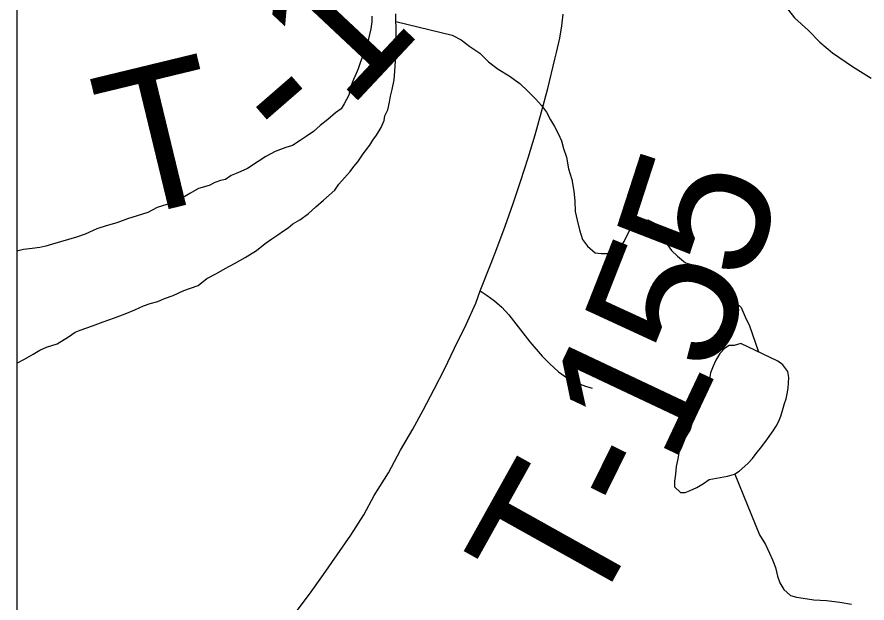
# Model space of a CAD drawing. Extents: x 103424 to 290657, y 38711 to 110967.
# Drawn here: x 214246.3526 to 214246.5195, y 40209.8329 to 40209.9479 of the extents above; entities that cross this region are included whole.
import ezdxf

# ---------------------------------------------------------------- set-up
doc = ezdxf.new("R2010")
doc.units = 0
for name, color, linetype in [('GM_X_Corporation', 7, 'Continuous'), ('GM_X_Major_River', 7, 'Continuous'), ('GM_X_Minor_Lake', 7, 'Continuous'), ('GM_X_Minor_River', 7, 'Continuous'), ('GM_X_Township_Road', 7, 'Continuous'), ('GM_X_Township_Road_Text', 7, 'Continuous')]:
    doc.layers.add(name, color=color, linetype=linetype)

msp = doc.modelspace()

# ---------------------------------------------------------------- linework, layer by layer
at = {"layer": 'GM_X_Corporation'}
msp.add_lwpolyline([(214246.35258257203, 40213.7430239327), (214246.35258257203, 40208.30124814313), (214253.15258257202, 40208.30124814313), (214253.15258257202, 40215.101248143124), (214247.88424966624, 40215.101248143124), (214247.88593276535, 40214.684846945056), (214247.88620550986, 40214.66416470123), (214247.88630183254, 40214.63438243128), (214247.88525482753, 40214.01696427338), (214247.88494414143, 40213.98106152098), (214247.88094563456, 40213.75762305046), (214247.63273221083, 40213.75745588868), (214247.49304072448, 40213.75527073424), (214246.50861565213, 40213.74675837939)], close=True, dxfattribs=at)
msp.add_lwpolyline([(214246.35258257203, 40211.33099807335), (214246.35258257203, 40208.71735243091), (214246.8483090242, 40208.729749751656), (214247.62572458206, 40208.749186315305), (214247.9063815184, 40208.75596682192), (214247.90393182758, 40209.015628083), (214247.8993818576, 40209.49789008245), (214247.8937867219, 40210.069173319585), (214247.8887916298, 40210.607824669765), (214247.88541430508, 40210.97188902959)], dxfattribs=at)
at = {"layer": 'GM_X_Major_River'}
for points in [[(214246.35258257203, 40209.879914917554), (214246.35403920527, 40209.88074223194), (214246.35573144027, 40209.8817204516), (214246.35704867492, 40209.8825026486), (214246.3583678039, 40209.8830954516), (214246.36044545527, 40209.883699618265), (214246.36270303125, 40209.8850679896), (214246.36401553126, 40209.88603958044), (214246.36495871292, 40209.88643541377), (214246.36741420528, 40209.8872365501), (214246.36948996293, 40209.888031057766), (214246.3717541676, 40209.88882840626), (214246.37383087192, 40209.88962386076), (214246.3757162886, 40209.89041458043), (214246.3774123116, 40209.89120340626), (214246.37873428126, 40209.891605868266), (214246.3802475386, 40209.89201022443), (214246.3815676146, 40209.892602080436), (214246.38326647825, 40209.89320151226), (214246.38533844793, 40209.89418541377), (214246.38816988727, 40209.89518257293), (214246.38985738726, 40209.89654147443), (214246.39173996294, 40209.89752348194), (214246.39343219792, 40209.8985017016), (214246.3953147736, 40209.89948276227), (214246.39738390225, 40209.9006579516), (214246.39964053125, 40209.90202537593), (214246.40132708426, 40209.90338427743), (214246.40263958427, 40209.90435681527), (214246.40376647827, 40209.90513522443), (214246.40489337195, 40209.905914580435), (214246.40583276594, 40209.90650075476), (214246.40676931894, 40209.90727632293), (214246.40808560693, 40209.908058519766), (214246.4097750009, 40209.90922708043), (214246.41127121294, 40209.9105821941), (214246.41276837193, 40209.91193730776), (214246.41389147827, 40209.9129079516), (214246.41501363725, 40209.913876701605), (214246.4157541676, 40209.91502916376), (214246.41799185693, 40209.91753768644), (214246.41873522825, 40209.918500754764), (214246.41947859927, 40209.91946287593), (214246.4204047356, 40209.92080946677), (214246.42114905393, 40209.92177253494), (214246.42189242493, 40209.92273465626), (214246.42244640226, 40209.92369488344), (214246.4231897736, 40209.924657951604), (214246.42411306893, 40209.92619393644), (214246.4246604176, 40209.9275338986), (214246.42483465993, 40209.9284874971), (214246.42538484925, 40209.92963711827), (214246.42573901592, 40209.93116363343), (214246.4259104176, 40209.932307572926), (214246.42626647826, 40209.9336446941), (214246.42661496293, 40209.935551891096), (214246.42677689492, 40209.93726495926), (214246.4269340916, 40209.939169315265), (214246.42691799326, 40209.940120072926), (214246.42708276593, 40209.9416428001), (214246.42705056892, 40209.94354336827), (214246.4270278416, 40209.94487480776), (214246.42700890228, 40209.94601401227), (214246.42699280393, 40209.94696476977), (214246.4269672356, 40209.948485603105)], [(214246.42222765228, 40209.94802726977), (214246.4222465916, 40209.94688617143), (214246.42207992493, 40209.94555283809), (214246.4213706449, 40209.94249980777), (214246.42082424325, 40209.9411598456), (214246.42027689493, 40209.93981893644), (214246.41991609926, 40209.938673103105), (214246.41955151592, 40209.93771571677), (214246.4191878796, 40209.93676022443), (214246.41863769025, 40209.93560965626), (214246.41809318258, 40209.9340803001), (214246.41773901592, 40209.932553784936), (214246.41681856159, 40209.93082745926), (214246.41626553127, 40209.929867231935), (214246.41513863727, 40209.92908882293), (214246.41364242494, 40209.92773276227), (214246.41214242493, 40209.926567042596), (214246.41083276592, 40209.925405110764), (214246.40932992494, 40209.92442973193), (214246.40820397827, 40209.92365037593), (214246.40670019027, 40209.9226749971), (214246.4053772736, 40209.922273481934), (214246.40330151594, 40209.92147897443), (214246.40141988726, 40209.92049696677), (214246.39991609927, 40209.9195215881), (214246.3978498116, 40209.918157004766)], [(214246.3978498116, 40209.918157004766), (214246.3965306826, 40209.9175651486), (214246.3955875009, 40209.91716931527), (214246.39464431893, 40209.916773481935), (214246.39351837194, 40209.91599412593), (214246.39257234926, 40209.915788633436), (214246.39143977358, 40209.915389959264), (214246.3903100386, 40209.9148009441), (214246.38823144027, 40209.91419583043), (214246.38653825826, 40209.91321855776), (214246.3852219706, 40209.91243636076), (214246.38352594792, 40209.91164753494), (214246.38201647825, 40209.9110518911), (214246.3801282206, 40209.910450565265), (214246.3782456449, 40209.90946950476), (214246.37616609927, 40209.9088653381), (214246.3742778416, 40209.90826306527), (214246.37220208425, 40209.90746761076), (214246.3701225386, 40209.9068634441), (214246.36823428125, 40209.90626306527), (214246.3659719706, 40209.90527442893), (214246.36427215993, 40209.9046759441), (214246.35954772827, 40209.9032678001), (214246.35822481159, 40209.902865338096), (214246.35708844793, 40209.902657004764), (214246.35557329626, 40209.9024420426), (214246.35386780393, 40209.902224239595), (214246.35258257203, 40209.90187979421)]]:
    msp.add_lwpolyline(points, dxfattribs=at)
at = {"layer": 'GM_X_Minor_Lake'}
for points in [[(214246.50198806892, 40209.88032367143), (214246.49471250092, 40209.8838160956), (214246.49338958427, 40209.883414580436), (214246.49244072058, 40209.883398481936), (214246.4915003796, 40209.88281230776), (214246.4905676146, 40209.8818473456), (214246.48982992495, 40209.880503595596), (214246.4892797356, 40209.87935397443), (214246.48873238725, 40209.87801401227), (214246.4885628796, 40209.87687101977), (214246.48819829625, 40209.875913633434), (214246.4874700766, 40209.87400075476), (214246.48711022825, 40209.87285492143), (214246.4867465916, 40209.87189753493), (214246.48638295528, 40209.8709410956), (214246.48582897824, 40209.86998086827), (214246.4852778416, 40209.8688312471), (214246.48474090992, 40209.866921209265), (214246.4838176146, 40209.86538522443), (214246.48345303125, 40209.86442878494), (214246.48308939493, 40209.8634713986), (214246.48253920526, 40209.86232272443), (214246.48236875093, 40209.86117878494), (214246.48201458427, 40209.85965132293), (214246.4818498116, 40209.8581276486), (214246.48168219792, 40209.85679526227), (214246.48170208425, 40209.855654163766)], [(214246.50198806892, 40209.88032367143), (214246.49471250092, 40209.8838160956), (214246.49338958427, 40209.883414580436), (214246.49244072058, 40209.883398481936), (214246.4915003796, 40209.88281230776), (214246.4905676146, 40209.8818473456), (214246.48982992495, 40209.880503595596), (214246.4892797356, 40209.87935397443), (214246.48873238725, 40209.87801401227), (214246.4885628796, 40209.87687101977), (214246.48819829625, 40209.875913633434), (214246.4874700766, 40209.87400075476), (214246.48711022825, 40209.87285492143), (214246.4867465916, 40209.87189753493), (214246.48638295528, 40209.8709410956), (214246.48582897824, 40209.86998086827), (214246.4852778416, 40209.8688312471), (214246.48474090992, 40209.866921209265), (214246.4838176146, 40209.86538522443), (214246.48345303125, 40209.86442878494), (214246.48308939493, 40209.8634713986), (214246.48253920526, 40209.86232272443), (214246.48236875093, 40209.86117878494), (214246.48201458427, 40209.85965132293), (214246.4818498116, 40209.8581276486), (214246.48168219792, 40209.85679526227), (214246.48170208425, 40209.855654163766), (214246.48286022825, 40209.854532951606), (214246.4838090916, 40209.8545481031), (214246.4847522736, 40209.854943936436), (214246.48607140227, 40209.855535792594), (214246.48738863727, 40209.856317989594), (214246.48851458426, 40209.8570973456), (214246.49211212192, 40209.857726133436), (214246.4934350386, 40209.8581285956), (214246.4943744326, 40209.85871476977), (214246.49605719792, 40209.86026306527), (214246.49699090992, 40209.86122897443), (214246.49773428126, 40209.8621920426), (214246.49885170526, 40209.86354147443), (214246.49996439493, 40209.8650803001), (214246.50107897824, 40209.86662007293), (214246.50163295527, 40209.8675793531), (214246.5021850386, 40209.868539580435), (214246.50254962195, 40209.86949507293), (214246.5029104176, 40209.8706428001), (214246.50326742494, 40209.87197897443), (214246.50363200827, 40209.87293541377), (214246.50380530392, 40209.873889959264), (214246.50397575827, 40209.875032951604), (214246.50413106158, 40209.87712575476), (214246.50392083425, 40209.878264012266), (214246.50294924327, 40209.8795793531), (214246.50198806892, 40209.88032367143)], [(214246.48170208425, 40209.855654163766), (214246.48286022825, 40209.854532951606), (214246.4838090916, 40209.8545481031), (214246.4847522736, 40209.854943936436), (214246.48607140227, 40209.855535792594), (214246.48738863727, 40209.856317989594), (214246.48851458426, 40209.8570973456), (214246.49211212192, 40209.857726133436), (214246.4934350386, 40209.8581285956), (214246.4943744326, 40209.85871476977), (214246.49605719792, 40209.86026306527), (214246.49699090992, 40209.86122897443), (214246.49773428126, 40209.8621920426), (214246.49885170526, 40209.86354147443), (214246.49996439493, 40209.8650803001), (214246.50107897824, 40209.86662007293), (214246.50163295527, 40209.8675793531), (214246.5021850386, 40209.868539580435), (214246.50254962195, 40209.86949507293), (214246.5029104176, 40209.8706428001), (214246.50326742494, 40209.87197897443), (214246.50363200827, 40209.87293541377), (214246.50380530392, 40209.873889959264), (214246.50397575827, 40209.875032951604), (214246.50413106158, 40209.87712575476), (214246.50392083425, 40209.878264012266), (214246.50294924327, 40209.8795793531), (214246.50198806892, 40209.88032367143)]]:
    msp.add_lwpolyline(points, dxfattribs=at)
at = {"layer": 'GM_X_Minor_River'}
for points in [[(214246.42699185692, 40209.94699886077), (214246.43805246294, 40209.94429526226), (214246.4397778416, 40209.94337291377), (214246.44150890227, 40209.94206988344), (214246.44342935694, 40209.9407706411), (214246.44516704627, 40209.93908787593), (214246.4470912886, 40209.9375982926), (214246.44920208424, 40209.9363028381), (214246.45131666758, 40209.934817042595), (214246.45286022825, 40209.93332083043), (214246.4544047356, 40209.93182556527), (214246.4555657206, 40209.93051401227), (214246.45653731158, 40209.92919867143), (214246.45732329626, 40209.927691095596), (214246.45810454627, 40209.92637291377), (214246.45888958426, 40209.9248643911), (214246.45948144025, 40209.92354336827), (214246.45988674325, 40209.92202916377), (214246.46048428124, 40209.92032840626), (214246.4609037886, 40209.9180528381), (214246.46150795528, 40209.9159713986), (214246.46192556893, 40209.91369772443), (214246.46214715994, 40209.9117990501), (214246.46218219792, 40209.9097090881), (214246.4625912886, 40209.9080035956), (214246.46300227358, 40209.906109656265), (214246.46360454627, 40209.90421761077), (214246.46457613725, 40209.90290321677), (214246.46611685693, 40209.9015982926), (214246.46725984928, 40209.9014268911), (214246.4691585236, 40209.901458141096), (214246.47029772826, 40209.90147613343), (214246.4717778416, 40209.90378200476), (214246.47251174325, 40209.9053151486), (214246.4732484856, 40209.9066588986), (214246.4745590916, 40209.907820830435), (214246.47645397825, 40209.908042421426), (214246.47760265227, 40209.9074903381), (214246.47875795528, 40209.90655946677), (214246.4793469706, 40209.90542783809), (214246.47974564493, 40209.90429336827), (214246.48033465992, 40209.90316268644), (214246.48111306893, 40209.902034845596), (214246.48227121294, 40209.90091268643), (214246.4838128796, 40209.899607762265), (214246.48572102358, 40209.89906893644), (214246.48667651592, 40209.8987043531), (214246.48821155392, 40209.897779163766), (214246.48936590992, 40209.8968463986), (214246.49033181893, 40209.89591173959), (214246.49129678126, 40209.89497708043), (214246.4928469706, 40209.893101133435), (214246.49381856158, 40209.891786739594), (214246.4947844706, 40209.89085208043), (214246.49517935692, 40209.889907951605), (214246.49577215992, 40209.88858692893), (214246.49636117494, 40209.8874553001), (214246.49820208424, 40209.882140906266)], [(214246.49350606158, 40209.8581731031), (214246.49838200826, 40209.84623181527), (214246.49955340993, 40209.84435018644), (214246.5003422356, 40209.84265226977), (214246.5009331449, 40209.8413303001), (214246.5015287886, 40209.83981988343), (214246.5019369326, 40209.8381153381), (214246.5023393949, 40209.83679147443), (214246.50312064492, 40209.835473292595), (214246.5044691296, 40209.83435397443), (214246.50561496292, 40209.833992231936), (214246.50694734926, 40209.83382461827), (214246.50904204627, 40209.83347802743), (214246.51151269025, 40209.8333293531), (214246.51417746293, 40209.832993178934), (214246.51646155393, 40209.83265037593)]]:
    msp.add_lwpolyline(points, dxfattribs=at)
at = {"layer": 'GM_X_Township_Road'}
for points in [[(214246.46091016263, 40209.965579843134), (214246.4672357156, 40209.96608315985), (214246.4754346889, 40209.96662063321), (214246.48471795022, 40209.96710841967), (214246.4867995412, 40209.96718919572), (214246.4884213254, 40209.967064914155), (214246.48979455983, 40209.96677598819), (214246.49121126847, 40209.966316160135), (214246.4926248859, 40209.96560780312), (214246.49391423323, 40209.96481866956), (214246.49507931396, 40209.96381826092), (214246.4960362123, 40209.96265318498), (214246.49693099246, 40209.961292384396), (214246.4985807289, 40209.958229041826), (214246.5001589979, 40209.95528684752), (214246.50178077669, 40209.95258388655), (214246.50336217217, 40209.95012636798), (214246.50527598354, 40209.94771233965), (214246.50789817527, 40209.94525793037), (214246.51022831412, 40209.94292779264), (214246.51269514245, 40209.94086174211), (214246.51663773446, 40209.938140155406), (214246.52030069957, 40209.93585351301)], [(214246.40718341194, 40209.830848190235), (214246.4100013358, 40209.83461991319), (214246.41275088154, 40209.83843202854), (214246.41545384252, 40209.84229383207), (214246.4181102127, 40209.846192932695), (214246.42067024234, 40209.85013862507), (214246.4227363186, 40209.853941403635), (214246.42553247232, 40209.858427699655), (214246.4278719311, 40209.862848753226), (214246.43027663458, 40209.8669435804), (214246.43233026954, 40209.87072772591), (214246.43448640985, 40209.87482566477), (214246.43649965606, 40209.87873718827), (214246.4385097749, 40209.882872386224), (214246.44077778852, 40209.887517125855), (214246.44264499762, 40209.89172381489), (214246.4435584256, 40209.89413782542), (214246.4457021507, 40209.89958104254), (214246.44679264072, 40209.90243312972), (214246.44845169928, 40209.90684485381), (214246.45001755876, 40209.91128765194), (214246.4515119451, 40209.91575217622), (214246.45295973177, 40209.920238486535), (214246.45431121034, 40209.92475273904), (214246.45559435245, 40209.92928252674), (214246.45680291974, 40209.93383404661), (214246.45820410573, 40209.93957861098), (214246.45851169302, 40209.940892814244), (214246.4591672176, 40209.943726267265), (214246.45953383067, 40209.94613718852), (214246.4598165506, 40209.94843313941)], [(214246.4435584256, 40209.89413782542), (214246.44487260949, 40209.89320266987), (214246.44636701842, 40209.89213390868), (214246.44778684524, 40209.89090050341), (214246.4491258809, 40209.889390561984), (214246.45327042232, 40209.88412446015), (214246.45568755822, 40209.88127237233), (214246.45715399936, 40209.879849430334), (214246.458881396, 40209.87820901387), (214246.46069579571, 40209.87695695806), (214246.46263757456, 40209.87600625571), (214246.4642345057, 40209.8754004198), (214246.4655207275, 40209.87500896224)]]:
    msp.add_lwpolyline(points, dxfattribs=at)

# ---------------------------------------------------------------- texts
at = {"layer": 'GM_X_Township_Road_Text'}
for s, height, rotation, p in [('1', 0.02840909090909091, 46.820992, (214246.41756287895, 40209.92941451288)), ('T', 0.02840909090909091, 13.605916, (214246.37280201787, 40209.9078548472)), ('-', 0.02840909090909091, 40.984806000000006, (214246.40648335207, 40209.91957641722)), ('5', 0.028409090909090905, 72.022156, (214246.49648855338, 40209.89512028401)), ('5', 0.02840909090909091, 68.521019, (214246.4894401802, 40209.8770549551)), ('1', 0.02840909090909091, 64.753357, (214246.48116674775, 40209.859357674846)), ('-', 0.02840909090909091, 63.761314, (214246.47577446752, 40209.848408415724)), ('T', 0.02840909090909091, 60.831337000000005, (214246.4646827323, 40209.82845137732))]:
    msp.add_text(s, height=height, rotation=rotation, dxfattribs=at).set_placement(p)

doc.saveas('drawing.dxf')
